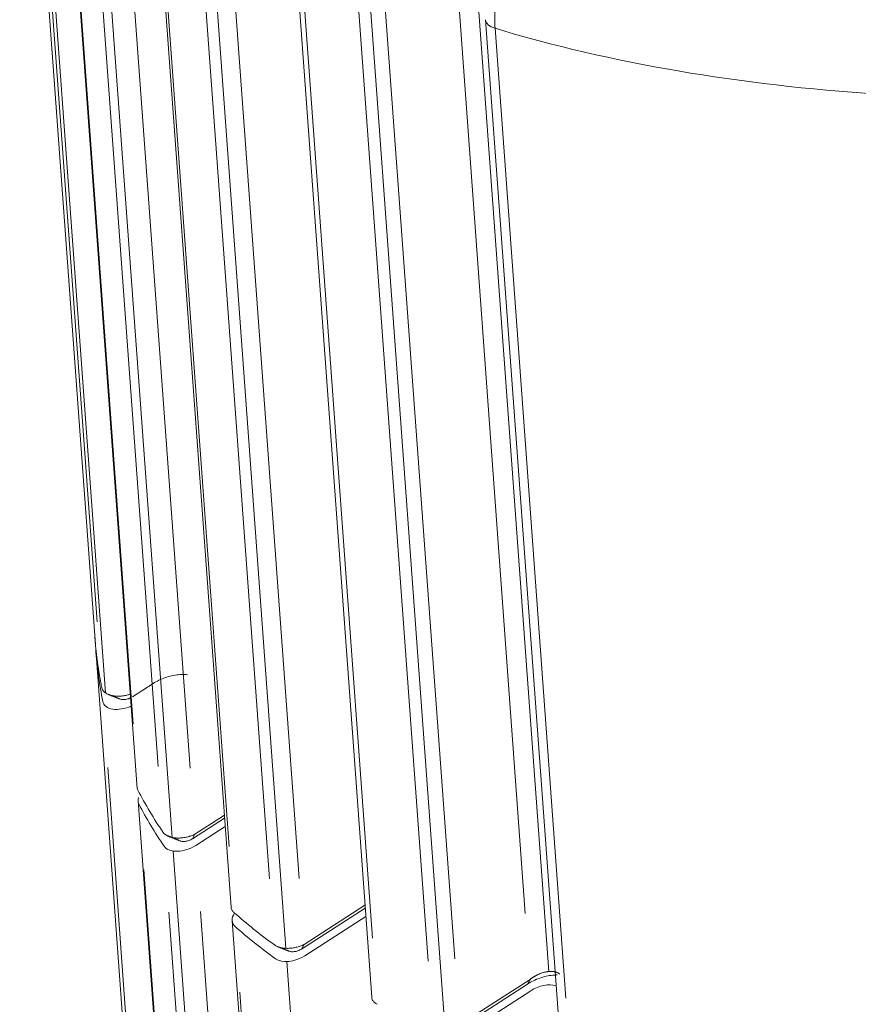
# Model space of a CAD drawing. Header units: millimetres. Extents: x 25069 to 61396, y 8621 to 21558.
# Tile 484 of 656: x 51956 to 51994, y 16058 to 16103. Entities that reach past the tile are written whole.
import ezdxf

# ---------------------------------------------------------------- set-up
doc = ezdxf.new("R2010")
doc.units = ezdxf.units.MM
doc.layers.add('10', color=7, linetype='Continuous')

msp = doc.modelspace()

# ---------------------------------------------------------------- linework, layer by layer
at = {"layer": '10', "color": 7, "linetype": 'Continuous', "lineweight": 15}
for p, q in [((51956.378, 16121.615), (51959.806, 16074.644)), ((51959.884, 16075.663), (51956.674, 16119.637)), ((51956.873, 16118.886), (51960.262, 16072.445)), ((51958.222, 16115.744), (51961.699, 16068.105)), ((51958.26, 16115.624), (51961.515, 16071.026)), ((51962.661, 16069.109), (51959.392, 16113.894)), ((51960.843, 16113.708), (51964.105, 16069.027)), ((51959.819, 16113.359), (51963.284, 16065.89)), ((51980.361, 16059.811), (51976.561, 16111.877)), ((51979.292, 16062.44), (51975.723, 16111.332)), ((51962.462, 16110.688), (51965.962, 16062.727)), ((51962.586, 16110.465), (51965.869, 16065.483)), ((51967.706, 16064.009), (51964.422, 16108.99)), ((51964.941, 16108.811), (51968.441, 16060.863)), ((51965.773, 16108.903), (51969.049, 16064.027)), ((51968.845, 16106.41), (51972.332, 16058.645)), ((51969.1, 16106.1), (51972.369, 16061.316)), ((51974.896, 16060.283), (51971.64, 16104.881)), ((51972.187, 16104.772), (51975.658, 16057.217)), ((51972.847, 16104.876), (51976.095, 16060.381)), ((51977.495, 16102.956), (51980.923, 16055.993)), ((51977.926, 16102.575), (51981.136, 16058.601)), ((51959.822, 16074.43), (51964.702, 16007.577)), ((51962.425, 16072.866), (51961.486, 16072.262)), ((51964.998, 16005.599), (51960.366, 16069.059)), ((51961.74, 16067.548), (51966.546, 16001.706)), ((51965.667, 16066.77), (51964.208, 16065.83)), ((51964.323, 16066.035), (51965.658, 16066.895)), ((51965.695, 16066.388), (51964.36, 16065.528)), ((51964.208, 16065.83), (51964.323, 16066.035)), ((51963.329, 16065.273), (51968.144, 15999.303)), ((51961.997, 16064.415), (51966.584, 16001.586)), ((51969.267, 16061.035), (51972.027, 16062.813)), ((51967.716, 15999.856), (51963.144, 16062.496)), ((51964.578, 16062.536), (51969.167, 15999.67)), ((51972.037, 16062.688), (51969.152, 16060.83)), ((51972.064, 16062.306), (51969.304, 16060.528)), ((51966.007, 16062.112), (51970.786, 15996.65)), ((51969.267, 16061.035), (51969.152, 16060.83)), ((51968.484, 16060.262), (51973.279, 15994.579)), ((51979.395, 16059.242), (51976.198, 16057.183)), ((51976.313, 16057.388), (51979.51, 16059.447)), ((51979.51, 16059.447), (51979.395, 16059.242)), ((51966.352, 16058.868), (51970.91, 15996.427)), ((51979.547, 16058.94), (51976.35, 16056.881))]:
    msp.add_line(p, q, dxfattribs=at)
for centre, major_axis, ratio, start_param, end_param in [((51978.492, 16103.029), (0.997, 0.073), 0.51295, 3.124914, 4.071507), ((52006.245, 16125.255), (49.867, 3.64), 0.51295, 4.071507, 4.453076), ((52008.956, 16088.114), (47.887, 19.153), 0.586477, 2.957385, 3.035228), ((51961.123, 16072.373), (0.958, 0.383), 0.586477, 3.035228, 4.794907), ((51962.723, 16067.822), (0.958, 0.383), 0.586477, 2.725205, 3.198032), ((52008.956, 16088.114), (47.887, 19.153), 0.586477, 3.198032, 3.27135), ((52008.956, 16088.114), (47.887, 19.153), 0.586477, 3.887302, 5.032062), ((51963.846, 16065.941), (0.958, 0.383), 0.586477, 3.27135, 5.032062), ((51966.99, 16062.386), (0.958, 0.383), 0.586477, 2.439737, 3.425543), ((52008.956, 16088.114), (47.887, 19.153), 0.586477, 3.425543, 3.496987), ((51968.79, 16060.941), (0.958, 0.383), 0.586477, 3.496987, 5.032062), ((51980.061, 16058.528), (0.958, 0.383), 0.586477, 0.645908, 1.890469)]:
    msp.add_ellipse(centre, major_axis=major_axis, ratio=ratio, start_param=start_param, end_param=end_param, dxfattribs=at)
for points, knots in [([(51978.713, 16106.544), (51978.564, 16106.213), (51978.434, 16105.88), (51978.271, 16105.379), (51978.221, 16105.211), (51978.133, 16104.875), (51978.094, 16104.707), (51977.992, 16104.2), (51977.948, 16103.868), (51977.914, 16103.377), (51977.903, 16103.053), (51977.914, 16102.734), (51977.926, 16102.575)], [0, 0, 0, 0, 0.25, 0.25, 0.375, 0.375, 0.5, 0.5, 0.75, 0.75, 0.875, 1, 1, 1, 1]), ([(51959.778, 16075.036), (51959.779, 16075.023), (51959.781, 16074.988), (51959.786, 16074.931), (51959.791, 16074.865), (51959.796, 16074.799), (51959.802, 16074.733), (51959.808, 16074.667), (51959.814, 16074.601), (51959.821, 16074.535), (51959.828, 16074.47), (51959.834, 16074.404), (51959.842, 16074.339), (51959.849, 16074.273), (51959.856, 16074.208), (51959.864, 16074.143), (51959.872, 16074.078), (51959.88, 16074.013), (51959.889, 16073.948), (51959.897, 16073.883), (51959.906, 16073.818), (51959.915, 16073.754), (51959.925, 16073.689), (51959.934, 16073.625), (51959.944, 16073.56), (51959.954, 16073.496), (51959.964, 16073.432), (51959.974, 16073.368), (51959.985, 16073.304), (51959.996, 16073.24), (51960.007, 16073.177), (51960.018, 16073.113), (51960.029, 16073.05), (51960.041, 16072.986), (51960.053, 16072.923), (51960.065, 16072.86), (51960.077, 16072.796), (51960.089, 16072.733), (51960.098, 16072.692), (51960.102, 16072.671)], [0, 0, 0, 0, 0.015906, 0.043497, 0.071074, 0.098636, 0.126184, 0.153717, 0.181235, 0.208738, 0.236227, 0.263701, 0.291161, 0.318606, 0.346036, 0.373452, 0.400853, 0.42824, 0.455612, 0.482969, 0.510312, 0.53764, 0.564954, 0.592253, 0.619538, 0.646808, 0.674064, 0.701305, 0.728531, 0.755743, 0.782941, 0.810124, 0.837293, 0.864447, 0.891586, 0.918711, 0.945822, 0.972918, 1, 1, 1, 1]), ([(51963.983, 16073.263), (51963.939, 16073.269), (51963.894, 16073.273), (51963.758, 16073.279), (51963.664, 16073.277), (51963.472, 16073.259), (51963.373, 16073.243), (51963.175, 16073.199), (51963.076, 16073.17), (51962.881, 16073.102), (51962.784, 16073.061), (51962.599, 16072.971), (51962.509, 16072.921), (51962.425, 16072.866)], [0, 0, 0, 0, 0.093115, 0.093115, 0.274492, 0.274492, 0.455869, 0.455869, 0.637246, 0.637246, 0.818623, 0.818623, 1, 1, 1, 1]), ([(51960.102, 16072.671), (51960.106, 16072.651), (51960.112, 16072.632), (51960.128, 16072.595), (51960.138, 16072.577), (51960.161, 16072.542), (51960.174, 16072.525), (51960.204, 16072.493), (51960.221, 16072.477), (51960.239, 16072.463)], [0, 0, 0, 0, 0.25, 0.25, 0.5, 0.5, 0.75, 0.75, 1, 1, 1, 1]), ([(51960.239, 16072.463), (51960.273, 16072.435), (51960.311, 16072.411), (51960.377, 16072.38), (51960.4, 16072.37), (51960.448, 16072.352), (51960.473, 16072.344), (51960.552, 16072.322), (51960.608, 16072.311), (51960.726, 16072.296), (51960.788, 16072.293), (51960.914, 16072.293), (51960.979, 16072.297), (51961.109, 16072.312), (51961.174, 16072.324), (51961.288, 16072.351), (51961.338, 16072.364), (51961.387, 16072.38)], [0, 0, 0, 0, 0.147284, 0.147284, 0.220925, 0.220925, 0.294567, 0.294567, 0.441851, 0.441851, 0.589134, 0.589134, 0.736418, 0.736418, 0.883701, 0.883701, 1, 1, 1, 1]), ([(51961.401, 16072.214), (51961.375, 16072.202), (51961.347, 16072.19), (51961.29, 16072.17), (51961.26, 16072.162), (51961.2, 16072.148), (51961.17, 16072.143), (51961.112, 16072.138), (51961.084, 16072.137), (51961.03, 16072.14), (51961.004, 16072.143), (51960.96, 16072.153), (51960.94, 16072.159), (51960.923, 16072.166)], [0, 0, 0, 0, 0.164063, 0.164063, 0.336377, 0.336377, 0.50869, 0.50869, 0.681003, 0.681003, 0.853317, 0.853317, 1, 1, 1, 1]), ([(51961.695, 16068.163), (51961.696, 16068.149), (51961.698, 16068.134), (51961.708, 16068.09), (51961.718, 16068.061), (51961.733, 16068.034)], [0, 0, 0, 0, 0.320419, 0.320419, 1, 1, 1, 1]), ([(51961.733, 16068.034), (51961.903, 16067.705), (51962.084, 16067.381), (51962.466, 16066.741), (51962.667, 16066.427), (51962.879, 16066.117)], [0, 0, 0, 0, 0.5, 0.5, 1, 1, 1, 1]), ([(51981.354, 16055.609), (51981.411, 16055.598), (51981.526, 16055.576), (51981.698, 16055.545), (51981.871, 16055.514), (51982.044, 16055.484), (51982.219, 16055.454), (51982.393, 16055.425), (51982.569, 16055.396), (51982.745, 16055.368), (51982.922, 16055.34), (51983.099, 16055.313), (51983.277, 16055.287), (51983.456, 16055.261), (51983.635, 16055.236), (51983.815, 16055.211), (51983.996, 16055.187), (51984.177, 16055.164), (51984.358, 16055.141), (51984.541, 16055.119), (51984.724, 16055.097), (51984.907, 16055.076), (51985.092, 16055.055), (51985.277, 16055.035), (51985.462, 16055.016), (51985.648, 16054.997), (51985.835, 16054.979), (51986.022, 16054.962), (51986.21, 16054.945), (51986.398, 16054.929), (51986.588, 16054.913), (51986.777, 16054.898), (51986.967, 16054.883), (51987.158, 16054.87), (51987.35, 16054.856), (51987.542, 16054.844), (51987.734, 16054.832), (51987.927, 16054.82), (51988.121, 16054.81), (51988.316, 16054.8), (51988.51, 16054.79), (51988.706, 16054.781), (51988.902, 16054.773), (51989.098, 16054.766), (51989.296, 16054.759), (51989.493, 16054.753), (51989.692, 16054.747), (51989.89, 16054.742), (51990.09, 16054.738), (51990.29, 16054.734), (51990.49, 16054.731), (51990.691, 16054.729), (51990.893, 16054.727), (51991.095, 16054.726), (51991.297, 16054.725), (51991.5, 16054.726), (51991.704, 16054.727), (51991.908, 16054.728), (51992.113, 16054.73), (51992.318, 16054.733), (51992.524, 16054.737), (51992.73, 16054.741), (51992.937, 16054.746), (51993.144, 16054.752), (51993.352, 16054.758), (51993.56, 16054.765), (51993.769, 16054.773), (51994.98, 16054.821), (51997.252, 16054.97), (52000.653, 16055.355), (52004.192, 16055.923), (52007.165, 16056.542), (52009.533, 16057.118), (52011.273, 16057.581), (52013.049, 16058.094), (52014.797, 16058.64), (52016.522, 16059.219), (52018.229, 16059.831), (52019.978, 16060.5), (52021.568, 16061.148), (52023.003, 16061.765), (52024.288, 16062.34), (52025.619, 16062.964), (52026.994, 16063.636), (52027.936, 16064.119), (52028.439, 16064.382), (52028.49, 16064.409), (52028.543, 16064.437), (52028.595, 16064.464), (52028.649, 16064.493), (52028.702, 16064.521), (52028.757, 16064.55), (52028.812, 16064.579), (52028.867, 16064.609), (52028.924, 16064.639), (52028.98, 16064.669), (52029.037, 16064.699), (52029.095, 16064.73), (52029.154, 16064.762), (52029.213, 16064.793), (52029.272, 16064.825), (52029.332, 16064.858), (52029.393, 16064.891), (52029.454, 16064.924), (52029.515, 16064.957), (52029.578, 16064.991), (52029.64, 16065.025), (52029.704, 16065.06), (52029.768, 16065.095), (52029.832, 16065.13), (52029.897, 16065.166), (52029.962, 16065.202), (52030.029, 16065.238), (52030.095, 16065.275), (52030.162, 16065.312), (52030.23, 16065.35), (52030.298, 16065.388), (52030.367, 16065.426), (52030.436, 16065.465), (52030.506, 16065.504), (52030.576, 16065.543), (52030.647, 16065.583), (52030.718, 16065.623), (52030.79, 16065.664), (52030.863, 16065.705), (52030.936, 16065.747), (52031.009, 16065.788), (52031.083, 16065.831), (52031.157, 16065.873), (52031.232, 16065.916), (52031.308, 16065.96), (52031.384, 16066.003), (52031.46, 16066.048), (52031.538, 16066.092), (52031.615, 16066.137), (52031.693, 16066.183), (52031.772, 16066.228), (52031.851, 16066.275), (52031.93, 16066.321), (52032.01, 16066.368), (52032.091, 16066.416), (52032.172, 16066.464), (52032.253, 16066.512), (52032.335, 16066.561), (52032.418, 16066.61), (52032.501, 16066.659), (52032.584, 16066.709), (52032.668, 16066.76), (52032.753, 16066.81), (52032.838, 16066.862), (52032.923, 16066.913), (52033.009, 16066.965), (52033.095, 16067.018), (52033.182, 16067.071), (52033.269, 16067.124), (52033.357, 16067.178), (52033.445, 16067.232), (52033.533, 16067.287), (52033.623, 16067.342), (52033.712, 16067.398), (52033.802, 16067.454), (52033.892, 16067.51), (52033.983, 16067.567), (52034.075, 16067.625), (52034.166, 16067.682), (52034.258, 16067.741), (52034.351, 16067.799), (52034.444, 16067.859), (52034.538, 16067.918), (52034.6, 16067.958), (52034.631, 16067.978)], [0, 0, 0, 0, 0.003613, 0.00723, 0.010851, 0.014475, 0.018104, 0.021736, 0.025373, 0.029013, 0.032657, 0.036305, 0.039956, 0.043612, 0.047272, 0.050935, 0.054603, 0.058274, 0.061949, 0.065628, 0.069311, 0.072998, 0.076689, 0.080384, 0.084082, 0.087785, 0.091492, 0.095202, 0.098917, 0.102635, 0.106357, 0.110084, 0.113814, 0.117548, 0.121287, 0.125029, 0.128775, 0.132525, 0.136279, 0.140037, 0.143799, 0.147565, 0.151335, 0.155109, 0.158887, 0.162669, 0.166455, 0.170245, 0.174039, 0.177838, 0.18164, 0.185446, 0.189256, 0.19307, 0.196888, 0.20071, 0.204537, 0.208367, 0.212201, 0.21604, 0.219882, 0.223728, 0.227579, 0.231434, 0.235292, 0.239155, 0.243022, 0.246892, 0.306402, 0.367761, 0.430978, 0.496062, 0.526352, 0.557355, 0.589073, 0.621506, 0.651437, 0.682396, 0.714383, 0.747399, 0.770413, 0.794541, 0.819784, 0.846142, 0.873614, 0.874611, 0.87562, 0.876641, 0.877673, 0.878717, 0.879773, 0.88084, 0.881919, 0.88301, 0.884112, 0.885226, 0.886351, 0.887489, 0.888637, 0.889798, 0.89097, 0.892154, 0.893349, 0.894557, 0.895775, 0.897006, 0.898248, 0.899502, 0.900767, 0.902044, 0.903333, 0.904633, 0.905945, 0.907269, 0.908605, 0.909952, 0.91131, 0.912681, 0.914063, 0.915456, 0.916861, 0.918278, 0.919707, 0.921147, 0.922599, 0.924063, 0.925538, 0.927025, 0.928524, 0.930034, 0.931556, 0.933089, 0.934634, 0.936191, 0.93776, 0.93934, 0.940932, 0.942535, 0.94415, 0.945777, 0.947415, 0.949065, 0.950727, 0.952401, 0.954086, 0.955782, 0.957491, 0.959211, 0.960942, 0.962686, 0.964441, 0.966207, 0.967986, 0.969776, 0.971577, 0.97339, 0.975215, 0.977052, 0.9789, 0.98076, 0.982632, 0.984515, 0.98641, 0.988316, 0.990234, 0.992164, 0.994106, 0.996059, 0.998024, 1, 1, 1, 1]), ([(52032.502, 16066.518), (52032.166, 16066.315), (52031.827, 16066.114), (52030.456, 16065.315), (52029.406, 16064.733), (52027.275, 16063.61), (52026.193, 16063.07), (52024.001, 16062.032), (52022.892, 16061.535), (52020.651, 16060.587), (52019.52, 16060.137), (52017.242, 16059.284), (52016.095, 16058.882), (52013.791, 16058.129), (52012.634, 16057.777), (52010.316, 16057.127), (52009.155, 16056.828), (52006.835, 16056.285), (52005.675, 16056.04), (52003.365, 16055.605), (52002.213, 16055.416), (51999.924, 16055.093), (51998.786, 16054.96), (51996.53, 16054.75), (51995.412, 16054.673), (51993.201, 16054.578), (51992.107, 16054.559), (51989.952, 16054.578), (51988.89, 16054.616), (51986.802, 16054.75), (51985.776, 16054.845), (51983.765, 16055.093), (51982.781, 16055.245), (51981.819, 16055.425)], [0, 0, 0, 0, 0.02159, 0.02159, 0.086818, 0.086818, 0.152045, 0.152045, 0.217272, 0.217272, 0.2825, 0.2825, 0.347727, 0.347727, 0.412954, 0.412954, 0.478181, 0.478181, 0.543409, 0.543409, 0.608636, 0.608636, 0.673863, 0.673863, 0.739091, 0.739091, 0.804318, 0.804318, 0.869545, 0.869545, 0.934773, 0.934773, 1, 1, 1, 1]), ([(51962.961, 16066.031), (51962.995, 16066.004), (51963.034, 16065.98), (51963.089, 16065.953), (51963.101, 16065.948), (51963.124, 16065.938), (51963.136, 16065.933), (51963.173, 16065.92), (51963.198, 16065.912), (51963.276, 16065.89), (51963.332, 16065.879), (51963.406, 16065.87), (51963.421, 16065.868), (51963.451, 16065.866), (51963.497, 16065.862), (51963.575, 16065.86), (51963.638, 16065.863), (51963.686, 16065.866), (51963.702, 16065.867), (51963.735, 16065.87), (51963.751, 16065.871), (51963.832, 16065.881), (51963.897, 16065.892), (51963.992, 16065.915), (51964.024, 16065.923), (51964.071, 16065.937), (51964.087, 16065.942), (51964.118, 16065.951), (51964.133, 16065.957), (51964.209, 16065.983), (51964.267, 16066.008), (51964.323, 16066.035)], [0, 0, 0, 0, 0.125, 0.125, 0.15625, 0.15625, 0.1875, 0.1875, 0.25, 0.25, 0.375, 0.375, 0.40625, 0.40625, 0.4375, 0.5, 0.5625, 0.5625, 0.59375, 0.59375, 0.625, 0.625, 0.75, 0.75, 0.8125, 0.8125, 0.84375, 0.84375, 0.875, 0.875, 1, 1, 1, 1]), ([(51964.208, 16065.83), (51964.183, 16065.814), (51964.156, 16065.799), (51964.1, 16065.771), (51964.071, 16065.759), (51964.012, 16065.739), (51963.982, 16065.73), (51963.922, 16065.717), (51963.893, 16065.712), (51963.835, 16065.706), (51963.806, 16065.706), (51963.752, 16065.708), (51963.727, 16065.712), (51963.682, 16065.722), (51963.663, 16065.727), (51963.645, 16065.735)], [0, 0, 0, 0, 0.145959, 0.145959, 0.291918, 0.291918, 0.437877, 0.437877, 0.583836, 0.583836, 0.729794, 0.729794, 0.875753, 0.875753, 1, 1, 1, 1]), ([(51965.962, 16062.727), (51965.964, 16062.711), (51965.966, 16062.696), (51965.977, 16062.646), (51965.991, 16062.612), (51966.021, 16062.564), (51966.032, 16062.549), (51966.058, 16062.519), (51966.072, 16062.504), (51966.088, 16062.491)], [0, 0, 0, 0, 0.176235, 0.176235, 0.588118, 0.588118, 0.794059, 0.794059, 1, 1, 1, 1]), ([(51966.088, 16062.491), (51966.376, 16062.234), (51966.673, 16061.982), (51967.285, 16061.491), (51967.6, 16061.25), (51967.924, 16061.016)], [0, 0, 0, 0, 0.5, 0.5, 1, 1, 1, 1]), ([(51967.924, 16061.016), (51967.959, 16060.991), (51967.999, 16060.968), (51968.065, 16060.939), (51968.088, 16060.93), (51968.136, 16060.913), (51968.161, 16060.906), (51968.24, 16060.886), (51968.296, 16060.876), (51968.412, 16060.863), (51968.473, 16060.86), (51968.597, 16060.862), (51968.66, 16060.866), (51968.787, 16060.882), (51968.851, 16060.894), (51968.976, 16060.924), (51969.037, 16060.942), (51969.126, 16060.974), (51969.155, 16060.985), (51969.212, 16061.009), (51969.24, 16061.022), (51969.267, 16061.035)], [0, 0, 0, 0, 0.125, 0.125, 0.1875, 0.1875, 0.25, 0.25, 0.375, 0.375, 0.5, 0.5, 0.625, 0.625, 0.75, 0.75, 0.875, 0.875, 0.9375, 0.9375, 1, 1, 1, 1]), ([(51969.152, 16060.83), (51969.127, 16060.814), (51969.101, 16060.799), (51969.046, 16060.772), (51969.018, 16060.76), (51968.961, 16060.74), (51968.931, 16060.731), (51968.873, 16060.718), (51968.844, 16060.713), (51968.787, 16060.707), (51968.759, 16060.705), (51968.706, 16060.707), (51968.68, 16060.71), (51968.633, 16060.719), (51968.611, 16060.725), (51968.591, 16060.733)], [0, 0, 0, 0, 0.143421, 0.143421, 0.286841, 0.286841, 0.430262, 0.430262, 0.573683, 0.573683, 0.717104, 0.717104, 0.860524, 0.860524, 1, 1, 1, 1]), ([(51980.734, 16059.653), (51980.67, 16059.653), (51980.604, 16059.65), (51980.442, 16059.634), (51980.343, 16059.619), (51980.145, 16059.574), (51980.046, 16059.546), (51979.851, 16059.477), (51979.754, 16059.437), (51979.569, 16059.347), (51979.479, 16059.297), (51979.395, 16059.242)], [0, 0, 0, 0, 0.147348, 0.147348, 0.360511, 0.360511, 0.573674, 0.573674, 0.786837, 0.786837, 1, 1, 1, 1]), ([(51979.51, 16059.447), (51979.519, 16059.454), (51979.536, 16059.468), (51979.563, 16059.488), (51979.589, 16059.507), (51979.615, 16059.525), (51979.64, 16059.542), (51979.664, 16059.558), (51979.688, 16059.573), (51979.711, 16059.587), (51979.733, 16059.6), (51979.755, 16059.612), (51979.776, 16059.624), (51979.796, 16059.634), (51979.815, 16059.644), (51979.833, 16059.653), (51979.85, 16059.662), (51979.895, 16059.683), (51979.967, 16059.715), (51980.065, 16059.75), (51980.158, 16059.777), (51980.223, 16059.791), (51980.262, 16059.798), (51980.277, 16059.801), (51980.291, 16059.803), (51980.306, 16059.805), (51980.32, 16059.807), (51980.335, 16059.809), (51980.349, 16059.81), (51980.363, 16059.812), (51980.377, 16059.813), (51980.391, 16059.814), (51980.405, 16059.814), (51980.419, 16059.815), (51980.432, 16059.815), (51980.446, 16059.816), (51980.459, 16059.816), (51980.472, 16059.815), (51980.485, 16059.815), (51980.498, 16059.815), (51980.511, 16059.814), (51980.524, 16059.813), (51980.536, 16059.812), (51980.548, 16059.811), (51980.561, 16059.81), (51980.573, 16059.808), (51980.585, 16059.806), (51980.597, 16059.805), (51980.608, 16059.803), (51980.62, 16059.8), (51980.631, 16059.798), (51980.642, 16059.796), (51980.653, 16059.793), (51980.664, 16059.79), (51980.675, 16059.787), (51980.685, 16059.784), (51980.696, 16059.781), (51980.706, 16059.777), (51980.716, 16059.774), (51980.726, 16059.77), (51980.736, 16059.766), (51980.745, 16059.762), (51980.755, 16059.758), (51980.764, 16059.754), (51980.773, 16059.749), (51980.782, 16059.745), (51980.791, 16059.74), (51980.799, 16059.735), (51980.807, 16059.73), (51980.816, 16059.725), (51980.824, 16059.72), (51980.831, 16059.715), (51980.839, 16059.709), (51980.847, 16059.704), (51980.851, 16059.7), (51980.854, 16059.698)], [0, 0, 0, 0, 0.021251, 0.041826, 0.061723, 0.080943, 0.099486, 0.117352, 0.134541, 0.151052, 0.166887, 0.182045, 0.196526, 0.21033, 0.223458, 0.235909, 0.247683, 0.25878, 0.327521, 0.392693, 0.454321, 0.512429, 0.52237, 0.532279, 0.542155, 0.551999, 0.561811, 0.571592, 0.581341, 0.591059, 0.600746, 0.610402, 0.620027, 0.629622, 0.639187, 0.648722, 0.658228, 0.667704, 0.677151, 0.686569, 0.695958, 0.705319, 0.714651, 0.723956, 0.733233, 0.742482, 0.751705, 0.7609, 0.770069, 0.779211, 0.788327, 0.797417, 0.806482, 0.815521, 0.824536, 0.833525, 0.84249, 0.851431, 0.860348, 0.869241, 0.87811, 0.886957, 0.895781, 0.904582, 0.913362, 0.922119, 0.930855, 0.939569, 0.948263, 0.956935, 0.965588, 0.97422, 0.982833, 0.991426, 1, 1, 1, 1]), ([(51972.332, 16058.644), (51972.332, 16058.642), (51972.334, 16058.622), (51972.341, 16058.584), (51972.353, 16058.549), (51972.365, 16058.524), (51972.37, 16058.516), (51972.379, 16058.499), (51972.384, 16058.491), (51972.412, 16058.45), (51972.441, 16058.421), (51972.475, 16058.393)], [0, 0, 0, 0, 0.021574, 0.217259, 0.412944, 0.412944, 0.510787, 0.510787, 0.60863, 0.60863, 1, 1, 1, 1])]:
    msp.add_open_spline(points, degree=3, knots=knots, dxfattribs=at)
for points, degree in [([(51960.402, 16072.369), (51960.658, 16072.27), (51960.923, 16072.166)], 2), ([(51962.879, 16066.117), (51962.901, 16066.085), (51962.929, 16066.057), (51962.961, 16066.032)], 3), ([(51963.582, 16065.771), (51963.375, 16065.857), (51963.168, 16065.944), (51962.961, 16066.032)], 3), ([(51963.125, 16065.938), (51963.381, 16065.838), (51963.646, 16065.734)], 2), ([(51968.066, 16060.938), (51968.327, 16060.837), (51968.592, 16060.733)], 2), ([(51972.475, 16058.394), (51972.507, 16058.367), (51972.545, 16058.343), (51972.587, 16058.323)], 3)]:
    msp.add_open_spline(points, degree=degree, dxfattribs=at)

doc.saveas('drawing.dxf')
